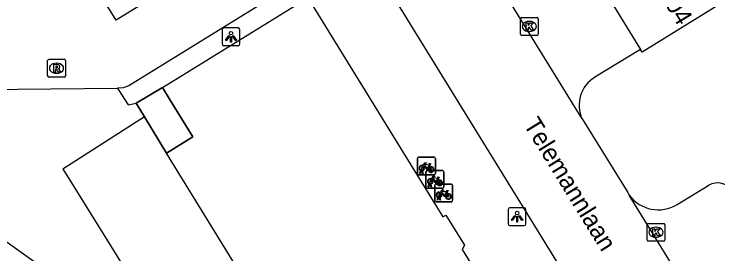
# Model space of a CAD drawing. Extents: x 159040 to 160094, y 381214 to 382518.
# Drawn here: x 159591.05 to 159630.65, y 382259.29 to 382272.76 of the extents above; entities that cross this region are included whole.
import ezdxf

# ---------------------------------------------------------------- set-up
doc = ezdxf.new("R2010")
doc.units = 0
for name, color, linetype in [('IMGEO_Fietsenrek', 7, 'Continuous'), ('IMGEO_Groenvoorziening', 7, 'Continuous'), ('IMGEO_Kolk', 7, 'Continuous'), ('IMGEO_Lichtpunt', 7, 'Continuous'), ('IMGEO_Openbare_ruimte_label', 7, 'Continuous'), ('IMGEO_Pand', 7, 'Continuous'), ('IMGEO_Pand_nummerreeks', 7, 'Continuous'), ('IMGEO_Pand_overbouw', 7, 'Continuous'), ('IMGEO_Rijbaan_lokaal_open', 7, 'Continuous'), ('IMGEO_Rioolput', 7, 'Continuous'), ('IMGEO_Voetpad_gesloten', 7, 'Continuous'), ('IMGEO_Voetpad_open', 7, 'Continuous')]:
    doc.layers.add(name, color=color, linetype=linetype)

msp = doc.modelspace()

# ---------------------------------------------------------------- linework, layer by layer
at = {"layer": 'IMGEO_Fietsenrek'}
for p, q in [((159613.752, 382263.801), (159613.752, 382264.642)), ((159613.752, 382264.642), (159613.752, 382263.801)), ((159613.827, 382264.726), (159614.668, 382264.726)), ((159614.668, 382264.726), (159613.827, 382264.726)), ((159614.752, 382264.651), (159614.752, 382263.81)), ((159614.752, 382263.81), (159614.752, 382264.651)), ((159613.99, 382263.982), (159613.989, 382263.986)), ((159614.021, 382263.993), (159614.022, 382263.986)), ((159614.299, 382263.98), (159615.14, 382263.98)), ((159615.14, 382263.98), (159614.299, 382263.98)), ((159614.439, 382264.275), (159614.475, 382264.18)), ((159614.677, 382263.726), (159613.836, 382263.726)), ((159613.836, 382263.726), (159614.677, 382263.726)), ((159613.879, 382263.81), (159613.918, 382263.97)), ((159613.913, 382263.81), (159613.879, 382263.81)), ((159613.948, 382263.958), (159613.913, 382263.81)), ((159614.031, 382263.81), (159613.997, 382263.952)), ((159614.029, 382263.956), (159614.064, 382263.81)), ((159614.064, 382263.81), (159614.031, 382263.81)), ((159614.224, 382263.055), (159614.224, 382263.896)), ((159614.224, 382263.896), (159614.224, 382263.055)), ((159615.224, 382263.905), (159615.224, 382263.064)), ((159615.224, 382263.064), (159615.224, 382263.905)), ((159614.351, 382263.064), (159614.39, 382263.224)), ((159614.42, 382263.212), (159614.385, 382263.064)), ((159614.462, 382263.236), (159614.461, 382263.24)), ((159614.503, 382263.064), (159614.469, 382263.206)), ((159614.493, 382263.247), (159614.494, 382263.24)), ((159614.501, 382263.21), (159614.536, 382263.064)), ((159614.795, 382263.218), (159615.636, 382263.218)), ((159615.636, 382263.218), (159614.795, 382263.218)), ((159614.911, 382263.529), (159614.947, 382263.434)), ((159615.149, 382262.98), (159614.308, 382262.98)), ((159614.308, 382262.98), (159615.149, 382262.98)), ((159614.385, 382263.064), (159614.351, 382263.064)), ((159614.536, 382263.064), (159614.503, 382263.064)), ((159614.72, 382262.293), (159614.72, 382263.134)), ((159614.72, 382263.134), (159614.72, 382262.293)), ((159615.72, 382263.143), (159615.72, 382262.302)), ((159615.72, 382262.302), (159615.72, 382263.143)), ((159614.847, 382262.302), (159614.886, 382262.462)), ((159614.916, 382262.45), (159614.881, 382262.302)), ((159614.958, 382262.474), (159614.957, 382262.478)), ((159614.999, 382262.302), (159614.965, 382262.444)), ((159614.989, 382262.485), (159614.99, 382262.478)), ((159614.997, 382262.448), (159615.032, 382262.302)), ((159615.407, 382262.767), (159615.443, 382262.672)), ((159615.645, 382262.218), (159614.804, 382262.218)), ((159614.804, 382262.218), (159615.645, 382262.218)), ((159614.881, 382262.302), (159614.847, 382262.302)), ((159615.032, 382262.302), (159614.999, 382262.302))]:
    msp.add_line(p, q, dxfattribs=at)
for points in [[(159614.065, 382264.252), (159614.16, 382264.416), (159614.246, 382264.402), (159614.248, 382264.393), (159614.192, 382264.382), (159614.165, 382264.337), (159614.421, 382264.296)], [(159614.086, 382264.2), (159614.034, 382264.11), (159613.994, 382264.085), (159613.995, 382264.132), (159614.05, 382264.226)], [(159614.361, 382264.008), (159614.311, 382264.008), (159614.12, 382264.259), (159614.101, 382264.227)], [(159614.408, 382264.271), (159614.151, 382264.312), (159614.134, 382264.283), (159614.301, 382264.063), (159614.408, 382264.271)], [(159614.456, 382264.173), (159614.426, 382264.25), (159614.317, 382264.032), (159614.36, 382264.032)], [(159614.39, 382264.032), (159614.51, 382264.031), (159614.466, 382264.145)], [(159614.486, 382264.152), (159614.541, 382264.007), (159614.391, 382264.007)], [(159614.421, 382264.296), (159614.446, 382264.345), (159614.44, 382264.349), (159614.417, 382264.353), (159614.405, 382264.36), (159614.404, 382264.363), (159614.406, 382264.368), (159614.501, 382264.353), (159614.503, 382264.343), (159614.493, 382264.33), (159614.481, 382264.324), (159614.467, 382264.33), (159614.439, 382264.275)], [(159614.537, 382263.506), (159614.632, 382263.67), (159614.718, 382263.656), (159614.72, 382263.647), (159614.664, 382263.636), (159614.637, 382263.591), (159614.893, 382263.55)], [(159614.893, 382263.55), (159614.918, 382263.599), (159614.912, 382263.603), (159614.889, 382263.607), (159614.877, 382263.614), (159614.876, 382263.617), (159614.878, 382263.622), (159614.973, 382263.607), (159614.975, 382263.597), (159614.965, 382263.584), (159614.953, 382263.578), (159614.939, 382263.584), (159614.911, 382263.529)], [(159614.558, 382263.454), (159614.506, 382263.364), (159614.466, 382263.339), (159614.467, 382263.386), (159614.522, 382263.48)], [(159614.833, 382263.262), (159614.783, 382263.262), (159614.592, 382263.513), (159614.573, 382263.481)], [(159614.88, 382263.525), (159614.623, 382263.566), (159614.606, 382263.537), (159614.773, 382263.317), (159614.88, 382263.525)], [(159614.928, 382263.427), (159614.898, 382263.504), (159614.789, 382263.286), (159614.832, 382263.286)], [(159614.862, 382263.286), (159614.982, 382263.285), (159614.938, 382263.399)], [(159614.958, 382263.406), (159615.013, 382263.261), (159614.863, 382263.261)], [(159615.033, 382262.744), (159615.128, 382262.908), (159615.214, 382262.894), (159615.216, 382262.885), (159615.16, 382262.874), (159615.133, 382262.829), (159615.389, 382262.788)], [(159615.376, 382262.763), (159615.119, 382262.804), (159615.102, 382262.775), (159615.269, 382262.555), (159615.376, 382262.763)], [(159615.389, 382262.788), (159615.414, 382262.837), (159615.408, 382262.841), (159615.385, 382262.845), (159615.373, 382262.852), (159615.372, 382262.855), (159615.374, 382262.86), (159615.469, 382262.845), (159615.471, 382262.835), (159615.461, 382262.822), (159615.449, 382262.816), (159615.435, 382262.822), (159615.407, 382262.767)], [(159615.054, 382262.692), (159615.002, 382262.602), (159614.962, 382262.577), (159614.963, 382262.624), (159615.018, 382262.718)], [(159615.329, 382262.5), (159615.279, 382262.5), (159615.088, 382262.751), (159615.069, 382262.719)], [(159615.424, 382262.665), (159615.394, 382262.742), (159615.285, 382262.524), (159615.328, 382262.524)], [(159615.358, 382262.524), (159615.478, 382262.523), (159615.434, 382262.637)], [(159615.454, 382262.644), (159615.509, 382262.499), (159615.359, 382262.499)]]:
    msp.add_lwpolyline(points, dxfattribs=at)
for centre, radius, start, end in [((159613.83, 382264.648), 0.0779, 92.4484, 184.2845), ((159613.83, 382264.648), 0.0779, 92.4484, 184.2845), ((159614.674, 382264.648), 0.0779, 2.4484, 94.2845), ((159614.674, 382264.648), 0.0779, 2.4484, 94.2845), ((159613.992, 382264.111), 0.159, 62.6766, 242.1369), ((159613.992, 382264.111), 0.129, 63.3192, 238.903), ((159613.972, 382263.982), 0.0499, 12.8025, 158.6934), ((159613.972, 382263.982), 0.0174, 12.8025, 163.4502), ((159613.992, 382264.111), 0.129, 253.415, 269.0204), ((159613.992, 382264.111), 0.129, 283.6043, 43.4302), ((159613.992, 382264.111), 0.159, 283.5766, 46.6042), ((159614.302, 382263.902), 0.0779, 92.4484, 184.2845), ((159614.302, 382263.902), 0.0779, 92.4484, 184.2845), ((159614.519, 382264.027), 0.159, 113.3408, 178.3217), ((159614.519, 382264.027), 0.159, 187.0065, 105.7708), ((159614.519, 382264.027), 0.129, 113.923, 177.9556), ((159614.519, 382264.027), 0.129, 188.6715, 104.5883), ((159615.146, 382263.902), 0.0779, 2.4484, 94.2845), ((159615.146, 382263.902), 0.0779, 2.4484, 94.2845), ((159613.83, 382263.804), 0.0779, 182.4484, 274.2845), ((159613.83, 382263.804), 0.0779, 182.4484, 274.2845), ((159613.992, 382264.111), 0.159, 253.9967, 271.7867), ((159614.674, 382263.804), 0.0779, 272.4484, 4.2845), ((159614.674, 382263.804), 0.0779, 272.4484, 4.2845), ((159614.464, 382263.365), 0.159, 62.6766, 242.1369), ((159614.464, 382263.365), 0.129, 63.3192, 238.903), ((159614.444, 382263.236), 0.0499, 12.8025, 158.6934), ((159614.464, 382263.365), 0.159, 253.9967, 271.7867), ((159614.444, 382263.236), 0.0174, 12.8025, 163.4502), ((159614.464, 382263.365), 0.129, 253.415, 269.0204), ((159614.464, 382263.365), 0.129, 283.6043, 43.4302), ((159614.464, 382263.365), 0.159, 283.5766, 46.6042), ((159614.798, 382263.14), 0.0779, 92.4484, 184.2845), ((159614.798, 382263.14), 0.0779, 92.4484, 184.2845), ((159614.991, 382263.281), 0.159, 113.3408, 178.3217), ((159614.991, 382263.281), 0.159, 187.0065, 105.7708), ((159614.991, 382263.281), 0.129, 113.923, 177.9556), ((159614.991, 382263.281), 0.129, 188.6715, 104.5883), ((159615.642, 382263.14), 0.0779, 2.4484, 94.2845), ((159615.642, 382263.14), 0.0779, 2.4484, 94.2845), ((159614.302, 382263.058), 0.0779, 182.4484, 274.2845), ((159614.302, 382263.058), 0.0779, 182.4484, 274.2845), ((159615.146, 382263.058), 0.0779, 272.4484, 4.2845), ((159615.146, 382263.058), 0.0779, 272.4484, 4.2845), ((159614.96, 382262.603), 0.159, 62.6766, 242.1369), ((159614.96, 382262.603), 0.129, 63.3192, 238.903), ((159614.94, 382262.474), 0.0499, 12.8025, 158.6934), ((159614.96, 382262.603), 0.159, 253.9967, 271.7867), ((159614.94, 382262.474), 0.0174, 12.8025, 163.4502), ((159614.96, 382262.603), 0.129, 253.415, 269.0204), ((159614.96, 382262.603), 0.129, 283.6043, 43.4302), ((159614.96, 382262.603), 0.159, 283.5766, 46.6042), ((159615.487, 382262.519), 0.159, 113.3408, 178.3217), ((159615.487, 382262.519), 0.159, 187.0065, 105.7708), ((159615.487, 382262.519), 0.129, 113.923, 177.9556), ((159615.487, 382262.519), 0.129, 188.6715, 104.5883), ((159614.798, 382262.296), 0.0779, 182.4484, 274.2845), ((159614.798, 382262.296), 0.0779, 182.4484, 274.2845), ((159615.642, 382262.296), 0.0779, 272.4484, 4.2845), ((159615.642, 382262.296), 0.0779, 272.4484, 4.2845)]:
    msp.add_arc(centre, radius, start, end, dxfattribs=at)
at = {"layer": 'IMGEO_Groenvoorziening'}
for points in [[(159598.386, 382266.996), (159597.925, 382267.751)], [(159598.386, 382266.996), (159593.796, 382264.052), (159593.941, 382263.819), (159599.716, 382254.534), (159599.746, 382253.468)], [(159599.636, 382264.95), (159598.386, 382266.996)]]:
    msp.add_lwpolyline(points, dxfattribs=at)
at = {"layer": 'IMGEO_Kolk'}
for p, q in [((159619.536, 382271.641), (159619.536, 382272.493)), ((159619.611, 382272.567), (159620.463, 382272.567)), ((159620.024, 382272.347), (159620.049, 382272.347)), ((159620.537, 382272.493), (159620.537, 382271.641)), ((159620.463, 382271.567), (159619.611, 382271.567)), ((159620.047, 382271.787), (159620.022, 382271.787)), ((159626.656, 382260.08), (159626.656, 382260.932)), ((159626.731, 382261.006), (159627.583, 382261.006)), ((159627.657, 382260.932), (159627.657, 382260.08)), ((159627.144, 382260.786), (159627.169, 382260.786)), ((159627.167, 382260.226), (159627.142, 382260.226)), ((159627.583, 382260.006), (159626.731, 382260.006))]:
    msp.add_line(p, q, dxfattribs=at)
for points in [[(159619.536, 382271.641), (159619.536, 382272.493)], [(159619.611, 382272.567), (159620.463, 382272.567)], [(159620.537, 382272.493), (159620.537, 382271.641)], [(159619.857, 382272.267), (159619.98, 382272.267), (159619.98, 382272.116), (159620.11, 382272.267), (159620.274, 382272.267), (159620.128, 382272.116), (159620.281, 382271.867), (159620.129, 382271.867), (159620.044, 382272.031), (159619.98, 382271.964), (159619.98, 382271.867), (159619.857, 382271.867), (159619.857, 382272.267)], [(159620.463, 382271.567), (159619.611, 382271.567)], [(159626.656, 382260.08), (159626.656, 382260.932)], [(159626.731, 382261.006), (159627.583, 382261.006)], [(159627.657, 382260.932), (159627.657, 382260.08)], [(159626.977, 382260.706), (159627.1, 382260.706), (159627.1, 382260.555), (159627.23, 382260.706), (159627.394, 382260.706), (159627.248, 382260.555), (159627.401, 382260.306), (159627.249, 382260.306), (159627.164, 382260.47), (159627.1, 382260.403), (159627.1, 382260.306), (159626.977, 382260.306), (159626.977, 382260.706)], [(159627.583, 382260.006), (159626.731, 382260.006)]]:
    msp.add_lwpolyline(points, dxfattribs=at)
for centre, start, end in [((159619.613, 382272.491), 91.552, 178.448), ((159619.613, 382272.491), 91.552, 178.448), ((159620.461, 382272.491), 1.552, 88.448), ((159620.461, 382272.491), 1.552, 88.448), ((159619.613, 382271.643), 181.552, 268.448), ((159619.613, 382271.643), 181.552, 268.448), ((159620.461, 382271.643), 271.552, 358.448), ((159620.461, 382271.643), 271.552, 358.448), ((159626.733, 382260.93), 91.552, 178.448), ((159626.733, 382260.93), 91.552, 178.448), ((159627.581, 382260.93), 1.552, 88.448), ((159627.581, 382260.93), 1.552, 88.448), ((159626.733, 382260.082), 181.552, 268.448), ((159626.733, 382260.082), 181.552, 268.448), ((159627.581, 382260.082), 271.552, 358.448), ((159627.581, 382260.082), 271.552, 358.448)]:
    msp.add_arc(centre, 0.0765, start, end, dxfattribs=at)
for centre, major_axis, ratio, start_param, end_param in [((159620.023, 382272.067), (-0.387, 0.002), 0.722429, 4.712389, 7.853982), ((159620.048, 382272.067), (-0.39, 0.002), 0.717154, 1.570796, 4.712389), ((159627.143, 382260.506), (-0.387, 0.002), 0.722429, 4.712389, 7.853982), ((159627.168, 382260.506), (-0.39, 0.002), 0.717154, 1.570796, 4.712389)]:
    msp.add_ellipse(centre, major_axis=major_axis, ratio=ratio, start_param=start_param, end_param=end_param, dxfattribs=at)
at = {"layer": 'IMGEO_Lichtpunt'}
for p, q in [((159603.658, 382271.984), (159602.85, 382271.984)), ((159603.658, 382271.984), (159602.85, 382271.984)), ((159602.756, 382271.889), (159602.756, 382271.082)), ((159602.756, 382271.889), (159602.756, 382271.082)), ((159603.752, 382271.082), (159603.752, 382271.889)), ((159603.752, 382271.082), (159603.752, 382271.889)), ((159602.85, 382270.988), (159603.658, 382270.988)), ((159602.85, 382270.988), (159603.658, 382270.988)), ((159618.852, 382261.786), (159618.852, 382260.979)), ((159618.852, 382261.786), (159618.852, 382260.979)), ((159619.754, 382261.881), (159618.946, 382261.881)), ((159619.754, 382261.881), (159618.946, 382261.881)), ((159619.848, 382260.979), (159619.848, 382261.786)), ((159619.848, 382260.979), (159619.848, 382261.786)), ((159618.946, 382260.885), (159619.754, 382260.885)), ((159618.946, 382260.885), (159619.754, 382260.885))]:
    msp.add_line(p, q, dxfattribs=at)
for points in [[(159603.13, 382271.553), (159603.169, 382271.525), (159602.981, 382271.263), (159602.943, 382271.29), (159603.13, 382271.553)], [(159603.232, 382271.505), (159603.279, 382271.505), (159603.279, 382271.183), (159603.232, 382271.183), (159603.232, 382271.505)], [(159603.342, 382271.525), (159603.38, 382271.552), (159603.567, 382271.29), (159603.528, 382271.262), (159603.342, 382271.525)], [(159619.226, 382261.45), (159619.265, 382261.422), (159619.077, 382261.16), (159619.039, 382261.187), (159619.226, 382261.45)], [(159619.328, 382261.402), (159619.375, 382261.402), (159619.375, 382261.08), (159619.328, 382261.08), (159619.328, 382261.402)], [(159619.438, 382261.422), (159619.476, 382261.449), (159619.663, 382261.187), (159619.624, 382261.159), (159619.438, 382261.422)]]:
    msp.add_lwpolyline(points, dxfattribs=at)
for centre in [(159603.255, 382271.687), (159619.351, 382261.584)]:
    msp.add_circle(centre, 0.0994, dxfattribs=at)
for centre, start, end in [((159602.85, 382271.889), 90, 180), ((159602.85, 382271.889), 90, 180), ((159603.658, 382271.889), 0, 90), ((159603.658, 382271.889), 0, 90), ((159602.85, 382271.082), 180, 270), ((159602.85, 382271.082), 180, 270), ((159603.658, 382271.082), 270, 0), ((159603.658, 382271.082), 270, 360), ((159618.946, 382261.786), 90, 180), ((159618.946, 382261.786), 90, 180), ((159619.754, 382261.786), 0, 90), ((159619.754, 382261.786), 0, 90), ((159618.946, 382260.979), 180, 270), ((159618.946, 382260.979), 180, 270), ((159619.754, 382260.979), 270, 0), ((159619.754, 382260.979), 270, 360)]:
    msp.add_arc(centre, 0.0946, start, end, dxfattribs=at)
at = {"layer": 'IMGEO_Pand'}
for points in [[(159629.896, 382276.367), (159631.491, 382273.787), (159626.381, 382270.628), (159626.291, 382270.774)], [(159599.396, 382268.643), (159607.582, 382273.688), (159615.176, 382261.366), (159615.348, 382261.472), (159616.392, 382259.777), (159616.267, 382259.545), (159618.642, 382255.68), (159622.133, 382250), (159629.862, 382237.424), (159630.02, 382237.521), (159631.139, 382235.706), (159630.962, 382235.597), (159637.085, 382225.663)], [(159624.786, 382273.208), (159626.291, 382270.774)], [(159599.396, 382268.643), (159599.837, 382267.927), (159601.111, 382265.859), (159599.636, 382264.95)], [(159625.723, 382222.589), (159608.843, 382250), (159599.636, 382264.95)]]:
    msp.add_lwpolyline(points, dxfattribs=at)
at = {"layer": 'IMGEO_Pand_overbouw'}
msp.add_lwpolyline([(159599.396, 382268.643), (159597.925, 382267.751), (159598.386, 382266.996), (159599.636, 382264.95), (159601.111, 382265.859), (159599.837, 382267.927)], close=True, dxfattribs=at)
at = {"layer": 'IMGEO_Rijbaan_lokaal_open'}
for points in [[(159623.005, 382266.874), (159613.299, 382282.614), (159596.793, 382272.419), (159595.496, 382274.521)], [(159609.692, 382276.263), (159598.791, 382269.521), (159597.509, 382268.728), (159597.199, 382268.612), (159596.869, 382268.608)], [(159643.519, 382223.285), (159640.829, 382227.648), (159636.884, 382234.049), (159631.993, 382241.985), (159621.97, 382258.222), (159617.083, 382266.15), (159611.081, 382275.89), (159611.027, 382275.978)], [(159626.291, 382270.774), (159623.731, 382269.226)], [(159588.811, 382269.53), (159589.363, 382268.529), (159596.869, 382268.608)], [(159623.005, 382266.874), (159625.569, 382262.734), (159625.662, 382262.584)], [(159649.177, 382224.477), (159625.662, 382262.584)]]:
    msp.add_lwpolyline(points, dxfattribs=at)
msp.add_arc((159624.683, 382267.644), 1.846, 121.0422, 204.6496, dxfattribs=at)
at = {"layer": 'IMGEO_Rioolput'}
for p, q in [((159592.941, 382269.296), (159592.941, 382270.148)), ((159593.016, 382270.222), (159593.868, 382270.222)), ((159593.429, 382270.002), (159593.454, 382270.002)), ((159593.942, 382270.148), (159593.942, 382269.296)), ((159593.868, 382269.222), (159593.016, 382269.222)), ((159593.452, 382269.442), (159593.427, 382269.442))]:
    msp.add_line(p, q, dxfattribs=at)
for points in [[(159592.941, 382269.296), (159592.941, 382270.148)], [(159593.016, 382270.222), (159593.868, 382270.222)], [(159593.53, 382269.92), (159593.278, 382269.922), (159593.278, 382269.522)], [(159593.942, 382270.148), (159593.942, 382269.296)], [(159593.278, 382269.522), (159593.402, 382269.522), (159593.402, 382269.684), (159593.413, 382269.684)], [(159593.456, 382269.841), (159593.402, 382269.841), (159593.402, 382269.76)], [(159593.402, 382269.76), (159593.454, 382269.76)], [(159593.46, 382269.655), (159593.531, 382269.522), (159593.671, 382269.522), (159593.606, 382269.648)], [(159593.868, 382269.222), (159593.016, 382269.222)]]:
    msp.add_lwpolyline(points, dxfattribs=at)
for centre, radius, start, end in [((159593.018, 382270.146), 0.0765, 91.552, 178.448), ((159593.018, 382270.146), 0.0765, 91.552, 178.448), ((159593.529, 382269.81), 0.109, 350.3612, 89.416), ((159593.866, 382270.146), 0.0765, 1.552, 88.448), ((159593.866, 382270.146), 0.0765, 1.552, 88.448), ((159593.412, 382269.631), 0.0533, 26.0293, 88.6989), ((159593.438, 382269.949), 0.19, 274.7715, 282.9687), ((159593.462, 382269.745), 0.0964, 77.0061, 93.1865), ((159593.476, 382269.802), 0.0378, 276.6634, 79.6772), ((159593.527, 382269.81), 0.112, 277.5842, 350.9817), ((159593.511, 382269.595), 0.108, 29.5134, 73.7905), ((159593.018, 382269.298), 0.0765, 181.552, 268.448), ((159593.018, 382269.298), 0.0765, 181.552, 268.448), ((159593.866, 382269.298), 0.0765, 271.552, 358.448), ((159593.866, 382269.298), 0.0765, 271.552, 358.448)]:
    msp.add_arc(centre, radius, start, end, dxfattribs=at)
for centre, major_axis, ratio, start_param, end_param in [((159593.428, 382269.722), (-0.387, 0.002), 0.722429, 4.712389, 7.853982), ((159593.453, 382269.722), (-0.39, 0.002), 0.717154, 1.570796, 4.712389)]:
    msp.add_ellipse(centre, major_axis=major_axis, ratio=ratio, start_param=start_param, end_param=end_param, dxfattribs=at)
at = {"layer": 'IMGEO_Voetpad_gesloten'}
msp.add_lwpolyline([(159599.746, 382253.468), (159589.802, 382260.536)], dxfattribs=at)
at = {"layer": 'IMGEO_Voetpad_open'}
for points in [[(159596.869, 382268.608), (159596.934, 382268.505), (159597.464, 382267.658), (159597.925, 382267.751)], [(159597.925, 382267.751), (159599.396, 382268.643)], [(159628.352, 382262.06), (159630.125, 382263.152)]]:
    msp.add_lwpolyline(points, dxfattribs=at)
for centre, radius, start, end in [((159630.617, 382262.253), 1.025, 34.209, 118.6669), ((159627.3, 382263.825), 2.055, 217.1495, 300.8047)]:
    msp.add_arc(centre, radius, start, end, dxfattribs=at)

# ---------------------------------------------------------------- texts
at = {"layer": 'IMGEO_Openbare_ruimte_label'}
msp.add_text('Telemannlaan', height=1, rotation=301.6713, dxfattribs=at).set_placement((159619.686, 382266.564))
at = {"layer": 'IMGEO_Pand_nummerreeks'}
msp.add_text('72/G04', height=1, rotation=301.0734, dxfattribs=at).set_placement((159626.153, 382275.808))

doc.saveas('drawing.dxf')
